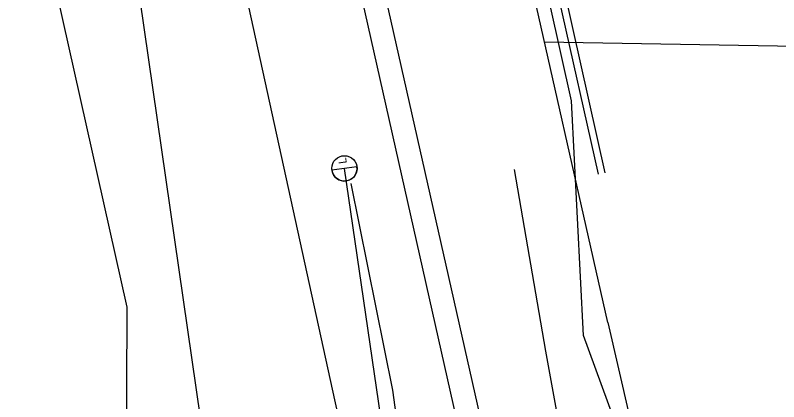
# Model space of a CAD drawing. Extents: x 596028 to 606371, y 330010 to 403088.
# Drawn here: x 604960.8 to 605129.8, y 338127.1 to 338212.8 of the extents above; entities that cross this region are included whole.
import ezdxf

# ---------------------------------------------------------------- set-up
doc = ezdxf.new("R2010")
doc.units = 0
for name, color, linetype in [('E_LTG', 7, 'Continuous'), ('E_LTG_CID', 7, 'Continuous'), ('E_SIG_Conduit', 7, 'Continuous'), ('E_UTL_E_UG', 7, 'Continuous'), ('E_UTL_FO_UG', 7, 'Continuous'), ('E_UTL_G_UG', 7, 'Continuous'), ('E_UTL_SAN_UG', 7, 'Continuous'), ('E_UTL_SAN_UG_MMSD', 7, 'Continuous'), ('E_UTL_TV_UG', 7, 'Continuous'), ('E_UTL_W_UG', 7, 'Continuous')]:
    doc.layers.add(name, color=color, linetype=linetype)

# ---------------------------------------------------------------- blocks, each defined once
blk = doc.blocks.new('_U272')
at = {"layer": 'E_LTG'}
blk.add_lwpolyline([(0.001, -0.171), (0.001, 0.172)], dxfattribs=at)
blk.add_circle((0.001, 0), 0.171, dxfattribs=at)
blk.add_arc((0.001, 0), 0.171, 90, 270, dxfattribs=at)
blk.add_text('L', height=0.108, dxfattribs=at).set_placement((0.066, -0.042))

msp = doc.modelspace()

# ---------------------------------------------------------------- linework, layer by layer
at = {"layer": 'E_LTG_CID'}
msp.add_lwpolyline([(605051, 338068.92), (605048.82, 338097.26), (605044.44, 338129.66), (605035.18, 338175.44)], dxfattribs=at)
at = {"layer": 'E_SIG_Conduit'}
msp.add_lwpolyline([(605044.15, 338107.5), (605033.7, 338178.8)], dxfattribs=at)
at = {"layer": 'E_UTL_E_UG'}
msp.add_line((605031.55, 338127.51), (604977.34, 338376.34), dxfattribs=at)
for points in [[(605086.65, 338141.8), (605083.96, 338193.78), (604971.91, 338697.03), (604971.23, 338704.69)], [(605213.1, 338038.79), (605193.26, 338037.99), (605160.59, 338038.08), (605127.76, 338039.3), (605123.89, 338039.74), (605120.48, 338041.84), (605114.99, 338047.19), (605108.92, 338055.3), (605099.44, 338093.33), (605096.13, 338115.73), (605086.65, 338141.8)], [(605061.54, 337888.91), (605059.04, 337917.06), (605057.57, 337942.06), (605056.67, 337966.94), (605055.22, 337996.91), (605055.37, 338007.21), (605054.55, 338009.74), (605050.03, 338019.17), (605047.17, 338029.49), (605044.23, 338061.96), (605036.53, 338105.43), (605031.55, 338127.51)]]:
    msp.add_lwpolyline(points, dxfattribs=at)
at = {"layer": 'E_UTL_FO_UG'}
msp.add_lwpolyline([(605104.97, 338041.81), (605102.26, 338047.12), (605096.12, 338058.75), (605091.05, 338075.5), (605085.86, 338096.48), (605078.31, 338138.32), (605071.34, 338178.54)], dxfattribs=at)
at = {"layer": 'E_UTL_G_UG'}
msp.add_line((605063.85, 338123.62), (604914.69, 338786.08), dxfattribs=at)
msp.add_lwpolyline([(604985.44, 338110.91), (604985.58, 338148.1), (604843.56, 338783.61)], dxfattribs=at)
at = {"layer": 'E_UTL_SAN_UG'}
msp.add_line((605067.64, 338083.08), (604998.36, 338390.82), dxfattribs=at)
at = {"layer": 'E_UTL_SAN_UG_MMSD'}
msp.add_line((605016.2, 338023.67), (604854.51, 339147.21), dxfattribs=at)
at = {"layer": 'E_UTL_TV_UG'}
msp.add_line((605089.97, 338177.57), (604971.23, 338704.69), dxfattribs=at)
msp.add_lwpolyline([(605091.46, 338177.8), (604939.3, 338859.88), (604936.85, 338860.21)], dxfattribs=at)
at = {"layer": 'E_UTL_W_UG'}
msp.add_line((605078, 338206.87), (605346.57, 338202.28), dxfattribs=at)
for points in [[(605092.03, 338144.65), (604935.52, 338838.52), (604929.29, 338841.05), (604874.71, 339088.99)], [(605092.03, 338144.65), (605104.07, 338092.4), (605109.53, 338062.87), (605114.02, 338046.46), (605114.08, 338041.92), (605114.33, 338029.1)]]:
    msp.add_lwpolyline(points, dxfattribs=at)

# ---------------------------------------------------------------- block references
at = {"layer": 'E_LTG_CID', "xscale": 16.404166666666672, "yscale": 16.404166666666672, "rotation": 97.82095686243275}
msp.add_blockref('_U272', (605033.71, 338178.8), dxfattribs=at)

doc.saveas('drawing.dxf')
